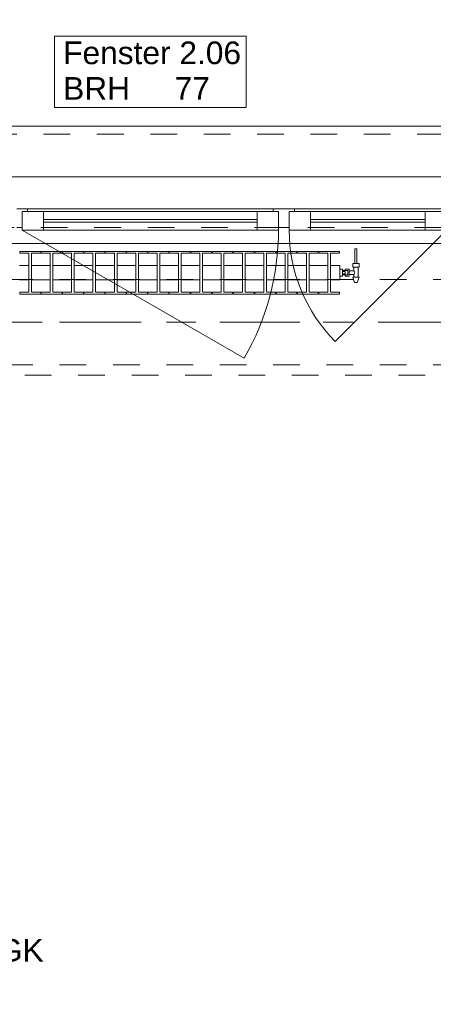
# Model space of a CAD drawing. Header units: metres. Extents: x -4 to 100, y -11 to 17.
# Tile 536 of 656: x 41.43 to 42.98, y 10.59 to 14.28. Entities that reach past the tile are written whole.
import ezdxf

# ---------------------------------------------------------------- set-up
doc = ezdxf.new("R2010")
doc.units = ezdxf.units.M
doc.header["$MEASUREMENT"] = 0
for name, pattern in [('Achse', [0.2, 0.1, -0.05, 0, -0.05]), ('Strichlinie doppelt', [0.546806, 0.264583, -0.105833, 0.070556, -0.105833]), ('Strichlinie eng', [0.115, 0.075, -0.04]), ('Untersicht', [0.1, 0.075, -0.025]), ('Wipeout_Contour', [1, 0, -1])]:
    doc.linetypes.add(name, pattern=pattern)
for name, color, linetype in [('152 - Bemaßung_ Beschriftung.Ausbau', 7, 'Continuous'), ('451 - Universal.Achsen Raster', 7, 'Continuous'), ('603 - Struktur.Bodenplatte_ Decke Roh', 7, 'Continuous'), ('604 - Struktur.Wand Aussen', 7, 'Continuous'), ('608 - Struktur.Träger', 7, 'Continuous'), ('650 - Abdeckung.Fußboden Aufbau', 7, 'Continuous'), ('801 - HKLSE.Heizung_ Klima_ Lüftung', 7, 'Continuous'), ('Neubau_152 - Bemaßung_ Beschriftung.Ausbau', 7, 'Continuous'), ('Neubau_653 - Abdeckung.TB Verkofferung', 7, 'Continuous')]:
    doc.layers.add(name, color=color, linetype=linetype)
doc.styles.add('ERSTELLTER_STIL_2', font='txt')
doc.dimstyles.new('ERSTELLTER_STIL__5', dxfattribs={"dimtxt": 0.1, "dimasz": 0.0532, "dimexe": 0.18, "dimexo": 0.0625, "dimgap": 0, "dimtad": 1, "dimtih": 1, "dimtoh": 1, "dimzin": 0, "dimdsep": 46, "dimtxsty": 'ERSTELLTER_STIL_2', "dimblk": 'ARROWHEAD_2', "dimblk1": 'ARROWHEAD_2', "dimblk2": 'ARROWHEAD_2', "dimcen": 0.09, "dimse1": 1, "dimse2": 1, "dimclrd": 7, "dimclre": 7, "dimclrt": 7, "dimazin": 0, "dimtfac": 1, "dimtdec": 4, "dimtmove": 0, "dimatfit": 3, "dimfxl": 1, "dimtolj": 1, "dimtzin": 0, "dimarcsym": 0})
doc.dimstyles.new('ERSTELLTER_STIL__8', dxfattribs={"dimtxt": 0.18, "dimasz": 0.03648, "dimexe": 0.18, "dimexo": 0.0625, "dimgap": 0, "dimtad": 0, "dimtih": 1, "dimtoh": 1, "dimdec": 4, "dimzin": 0, "dimdsep": 46, "dimcen": 0.09, "dimadec": 0, "dimazin": 0, "dimtfac": 1, "dimtdec": 4, "dimtmove": 0, "dimatfit": 3, "dimldrblk": 'ARROWHEAD_11', "dimfxl": 1, "dimtolj": 1, "dimtzin": 0, "dimarcsym": 0})

# ---------------------------------------------------------------- blocks, each defined once
blk = doc.blocks.new('ARROWHEAD_11')
at = {"color": 0, "linetype": 'Continuous', "lineweight": 0}
blk.add_line((0, 0), (-1, 0), dxfattribs=at)
at = {"color": 0, "linetype": 'Continuous', "lineweight": 0, "const_width": 0.25, "flags": 128}
blk.add_lwpolyline([(-0.125, 0, 1), (0.125, 0, 1)], format="xyb", close=True, dxfattribs=at)
blk = doc.blocks.new('*D305')
at = {"layer": '152 - Bemaßung_ Beschriftung.Ausbau', "color": 7, "linetype": 'Continuous', "lineweight": 5}
for p, q in [((40.7402, 14.89), (40.6998, 14.82)), ((40.72, 14.8025), (40.72, 14.9075)), ((43.1402, 14.89), (43.0998, 14.82)), ((39.53, 14.855), (40.72, 14.855)), ((40.72, 14.855), (43.12, 14.855))]:
    blk.add_line(p, q, dxfattribs=at)
at = {"layer": '152 - Bemaßung_ Beschriftung.Ausbau', "color": 7, "lineweight": 5, "char_height": 0.1, "attachment_point": 7, "style": 'ERSTELLTER_STIL_2'}
for s, insert in [('\\A1;{\\pql;\\fArial|b0|i0|c0|p38;2,40}', (41.787, 14.875)), ('\\A1;{\\pql;\\fArial|b0|i0|c0|p38;2,01}', (41.787, 14.735))]:
    blk.add_mtext(s, dxfattribs=dict(at, insert=insert))
blk = doc.blocks.new('ARROWHEAD_2')
at = {"color": 0, "linetype": 'Continuous', "lineweight": 0}
for p, q in [((0, 0), (-1, 0)), ((-0.378, -0.655), (0.378, 0.655))]:
    blk.add_line(p, q, dxfattribs=at)
blk = doc.blocks.new('*D306')
at = {"layer": '152 - Bemaßung_ Beschriftung.Ausbau', "color": 7, "linetype": 'Continuous', "lineweight": 5}
for p, q in [((43.1402, 14.89), (43.0998, 14.82)), ((43.12, 14.8025), (43.12, 14.9075)), ((44.3302, 14.89), (44.2898, 14.82)), ((40.72, 14.855), (43.12, 14.855)), ((43.12, 14.855), (44.31, 14.855))]:
    blk.add_line(p, q, dxfattribs=at)
at = {"layer": '152 - Bemaßung_ Beschriftung.Ausbau', "color": 7, "lineweight": 5, "insert": (43.582, 14.875), "char_height": 0.1, "attachment_point": 7, "style": 'ERSTELLTER_STIL_2'}
blk.add_mtext('\\A1;{\\pql;\\fArial|b0|i0|c0|p38;1,19}', dxfattribs=at)
blk = doc.blocks.new('*D340')
at = {"layer": '152 - Bemaßung_ Beschriftung.Ausbau', "color": 7, "linetype": 'Continuous', "lineweight": 5}
for p, q in [((40.21, 15.3025), (40.21, 15.4075)), ((40.2302, 15.39), (40.1898, 15.32)), ((47.2602, 15.39), (47.2198, 15.32)), ((40.05, 15.355), (40.21, 15.355)), ((40.21, 15.355), (47.24, 15.355))]:
    blk.add_line(p, q, dxfattribs=at)
at = {"layer": '152 - Bemaßung_ Beschriftung.Ausbau', "color": 7, "lineweight": 5, "char_height": 0.1, "attachment_point": 7, "style": 'ERSTELLTER_STIL_2'}
for s, insert in [('\\A1;{\\pql;\\fArial|b0|i0|c0|p38;7,03}', (43.5161, 15.375)), ('\\A1;{\\pql;\\fArial|b0|i0|c0|p38;17}', (47.068, 15.375))]:
    blk.add_mtext(s, dxfattribs=dict(at, insert=insert))
blk = doc.blocks.new('*D341')
at = {"layer": '152 - Bemaßung_ Beschriftung.Ausbau', "color": 7, "linetype": 'Continuous', "lineweight": 5}
for p, q in [((47.24, 15.3025), (47.24, 15.4075)), ((47.2602, 15.39), (47.2198, 15.32)), ((47.4302, 15.39), (47.3898, 15.32)), ((40.21, 15.355), (47.24, 15.355)), ((47.24, 15.355), (47.41, 15.355))]:
    blk.add_line(p, q, dxfattribs=at)
blk = doc.blocks.new('*D377')
at = {"layer": '152 - Bemaßung_ Beschriftung.Ausbau', "color": 7, "linetype": 'Continuous', "lineweight": 5}
for p, q in [((40.3002, 15.89), (40.2598, 15.82)), ((40.28, 15.8025), (40.28, 15.9075)), ((43.6002, 15.89), (43.5598, 15.82)), ((39.98, 15.855), (40.28, 15.855)), ((40.28, 15.855), (43.58, 15.855))]:
    blk.add_line(p, q, dxfattribs=at)
at = {"layer": '152 - Bemaßung_ Beschriftung.Ausbau', "color": 7, "lineweight": 5, "insert": (41.797, 15.875), "char_height": 0.1, "attachment_point": 7, "style": 'ERSTELLTER_STIL_2'}
blk.add_mtext('\\A1;{\\pql;\\fArial|b0|i0|c0|p38;3,30}', dxfattribs=at)
blk = doc.blocks.new('*D378')
at = {"layer": '152 - Bemaßung_ Beschriftung.Ausbau', "color": 7, "linetype": 'Continuous', "lineweight": 5}
for p, q in [((43.6002, 15.89), (43.5598, 15.82)), ((43.58, 15.8025), (43.58, 15.9075)), ((43.9002, 15.89), (43.8598, 15.82)), ((40.28, 15.855), (43.58, 15.855)), ((43.58, 15.855), (43.88, 15.855))]:
    blk.add_line(p, q, dxfattribs=at)
at = {"layer": '152 - Bemaßung_ Beschriftung.Ausbau', "color": 7, "lineweight": 5, "insert": (43.6541, 15.875), "char_height": 0.1, "attachment_point": 7, "style": 'ERSTELLTER_STIL_2'}
blk.add_mtext('\\A1;{\\pql;\\fArial|b0|i0|c0|p38;30}', dxfattribs=at)

msp = doc.modelspace()

# ---------------------------------------------------------------- linework, layer by layer
at = {"layer": '451 - Universal.Achsen Raster', "color": 160, "linetype": 'Strichlinie doppelt', "lineweight": 9, "true_color": 0x3232ff}
msp.add_line((64.935, 13.15), (-3.175, 13.15), dxfattribs=at)
at = {"layer": '603 - Struktur.Bodenplatte_ Decke Roh', "color": 7, "linetype": 'Continuous', "lineweight": 18, "flags": 128}
msp.add_lwpolyline([(62.275, 0.005), (62.275, 13.695), (50.78, 13.695), (50.78, 13.455), (50.78, 13), (50.84, 13), (50.84, 8.585), (49.03, 8.585), (49.03, 8.725), (47.41, 8.725), (47.41, 13), (47.48, 13), (47.48, 13.455), (47.48, 13.695), (14.78, 13.695)], dxfattribs=at)
at = {"layer": '604 - Struktur.Wand Aussen', "color": 7, "linetype": 'Continuous', "lineweight": 9}
for p, q in [((43.02, 13.885), (40.82, 13.885)), ((43.11, 13.445), (40.73, 13.445))]:
    msp.add_line(p, q, dxfattribs=at)
at = {"layer": '604 - Struktur.Wand Aussen', "color": 7, "linetype": 'Strichlinie eng', "lineweight": 9}
for p, q in [((43.02, 13.855), (40.82, 13.855)), ((43.11, 13.445), (40.73, 13.445))]:
    msp.add_line(p, q, dxfattribs=at)
at = {"layer": '604 - Struktur.Wand Aussen', "color": 7, "linetype": 'Continuous', "lineweight": 13}
for p, q in [((41.42, 13.575), (41.46, 13.575)), ((41.46, 13.565), (41.44, 13.565)), ((41.44, 13.565), (41.44, 13.505)), ((41.44, 13.495), (41.44, 13.565)), ((41.44, 13.565), (41.52, 13.565)), ((41.46, 13.575), (42.38, 13.575)), ((41.46, 13.575), (41.46, 13.565)), ((41.52, 13.565), (42.32, 13.565)), ((41.52, 13.565), (41.52, 13.495)), ((42.32, 13.495), (42.32, 13.565)), ((42.32, 13.565), (42.4, 13.565)), ((42.38, 13.565), (42.38, 13.575)), ((42.38, 13.575), (42.42, 13.575)), ((42.4, 13.565), (42.38, 13.565)), ((42.4, 13.505), (42.4, 13.565)), ((42.4, 13.565), (42.4, 13.495)), ((42.42, 13.575), (42.46, 13.575)), ((42.46, 13.565), (42.44, 13.565)), ((42.44, 13.565), (42.44, 13.505)), ((42.44, 13.495), (42.44, 13.565)), ((42.44, 13.565), (42.52, 13.565)), ((42.46, 13.575), (43.01, 13.575)), ((42.46, 13.575), (42.46, 13.565)), ((42.52, 13.565), (42.95, 13.565)), ((42.52, 13.565), (42.52, 13.495)), ((42.95, 13.495), (42.95, 13.565)), ((42.95, 13.565), (43.03, 13.565)), ((41.52, 13.535), (42.32, 13.535)), ((42.32, 13.525), (41.52, 13.525)), ((42.52, 13.535), (42.95, 13.535)), ((42.95, 13.525), (42.52, 13.525)), ((41.44, 13.505), (41.42, 13.505)), ((41.52, 13.495), (41.44, 13.495)), ((42.32, 13.495), (41.52, 13.495)), ((42.4, 13.495), (42.32, 13.495)), ((42.42, 13.505), (42.4, 13.505)), ((42.44, 13.505), (42.42, 13.505)), ((42.52, 13.495), (42.44, 13.495)), ((42.95, 13.495), (42.52, 13.495)), ((43.03, 13.495), (42.95, 13.495))]:
    msp.add_line(p, q, dxfattribs=at)
at = {"layer": '604 - Struktur.Wand Aussen', "color": 7, "linetype": 'Continuous', "lineweight": 9, "flags": 128}
msp.add_lwpolyline([(41.5606, 13.955), (42.2794, 13.955), (42.2794, 14.0886), (42.2794, 14.2221), (41.5606, 14.2221), (41.5606, 14.0886)], close=True, dxfattribs=at)
at = {"layer": '608 - Struktur.Träger', "color": 7, "linetype": 'Achse', "lineweight": 9}
msp.add_line((14.78, 13.15), (47.48, 13.15), dxfattribs=at)
at = {"layer": '608 - Struktur.Träger', "color": 7, "linetype": 'Untersicht', "lineweight": 13}
msp.add_line((14.78, 12.99), (47.48, 12.99), dxfattribs=at)
at = {"layer": '650 - Abdeckung.Fußboden Aufbau', "color": 7, "linetype": 'Continuous', "lineweight": 13, "flags": 128}
msp.add_lwpolyline([(47.17, 8.2555), (47.17, 8.51), (47.24, 8.51), (47.24, 12.99), (47.17, 12.99), (47.17, 13.445), (43.89, 13.445), (43.89, 12.99), (43.57, 12.99), (43.57, 13.445), (40.29, 13.445), (40.29, 12.99), (40.21, 12.99)], dxfattribs=at)
at = {"layer": 'Neubau_653 - Abdeckung.TB Verkofferung', "color": 1, "linetype": 'Untersicht', "lineweight": 9}
for p, q in [((15.11, 13.505), (47.13, 13.505)), ((22.05, 12.9505), (47.13, 12.9505))]:
    msp.add_line(p, q, dxfattribs=at)

# ---------------------------------------------------------------- texts
at = {"layer": '604 - Struktur.Wand Aussen', "color": 7, "lineweight": 9, "char_height": 0.085, "style": 'ERSTELLTER_STIL_2'}
for s, insert, attachment_point in [('\\A1;{\\pql;\\pt0;\\fArial|b0|i0|c0|p38;Fenster 2.06}', (41.5932, 14.1163), 7), ('\\A1;{\\pql;\\pt0;\\fArial|b0|i0|c0|p38;}', (42.1399, 14.0886), 1), ('\\A1;{\\pql;\\pt0;\\fArial|b0|i0|c0|p38;BRH}', (41.5932, 14.0691), 1), ('\\A1;{\\pql;\\pt0,0.05;\\fArial|b0|i0|c0|p38;77\\fArial|b0|i0|c0|p38;\\A1{\\H.66x;\\S^  ;}\\fArial|b0|i0|c0|p38;\\fArial|b0|i0|c0|p38;\\A1{\\H.66x;\\S^  ;}}', (42.0109, 14.0691), 1)]:
    msp.add_mtext(s, dxfattribs=dict(at, insert=insert, attachment_point=attachment_point))
at = {"layer": 'Neubau_152 - Bemaßung_ Beschriftung.Ausbau', "color": 1, "linetype": 'Continuous', "lineweight": 13, "insert": (40.6296, 10.8365), "char_height": 0.085, "attachment_point": 1, "line_spacing_factor": 0.924256, "style": 'ERSTELLTER_STIL_2'}
msp.add_mtext('\\A1;{\\pql;\\fArial|b0|i0|c0|p38;ELT-Trasse / GK\\P\\pql;\\fArial|b0|i0|c0|p38;b/h=\\fArial|b0|i0|c0|p38;11\\fArial|b0|i0|c0|p38;/\\fArial|b0|i0|c0|p38;24\\fArial|b0|i0|c0|p38;cm}', dxfattribs=at)

# ---------------------------------------------------------------- dimensions: what is measured, and where the dimension line sits
at = {"layer": '152 - Bemaßung_ Beschriftung.Ausbau', "color": 7, "linetype": 'Continuous', "lineweight": 5}
for base, p1, p2, picture, middle in [((43.12, 14.855), (40.72, 13.575), (43.12, 13.575), '*D305', (41.9169, 14.925)), ((44.31, 14.855), (43.12, 13.575), (44.31, 13.575), '*D306', (43.7119, 14.925))]:
    dim = msp.add_linear_dim(base=base, p1=p1, p2=p2, angle=0, dimstyle='ERSTELLTER_STIL__5', dxfattribs=at)
    dim.commit()
    dim.dimension.update_dxf_attribs({"geometry": picture, "text_midpoint": middle, "dimtype": 160})

# ---------------------------------------------------------------- leaders
at = {"layer": 'Neubau_152 - Bemaßung_ Beschriftung.Ausbau', "color": 1, "linetype": 'Continuous', "lineweight": 13, "annotation_type": 0, "has_hookline": 1, "hookline_direction": 0, "text_width": 0.8805}
msp.add_leader([(40.2623, 10.7713), (40.5067, 10.8365), (40.6296, 10.8365)], dimstyle='ERSTELLTER_STIL__8', dxfattribs=at)

# ---------------------------------------------------------------- next in the draw order: wipeouts: each hides what was drawn before it
at = {"color": 254, "linetype": 'Wipeout_Contour', "lineweight": 0, "ltscale": 10759.675731}
msp.add_wipeout([(41.43, 13.3617), (41.43, 13.3083), (41.465, 13.3083), (41.465, 13.2617), (41.431, 13.2617), (41.431, 13.255), (41.509, 13.255), (41.509, 13.2617), (41.475, 13.2617), (41.475, 13.3083), (41.545, 13.3083), (41.545, 13.2617), (41.511, 13.2617), (41.511, 13.255), (41.589, 13.255), (41.589, 13.2617), (41.555, 13.2617), (41.555, 13.3083), (41.625, 13.3083), (41.625, 13.2617), (41.591, 13.2617), (41.591, 13.255), (41.669, 13.255), (41.669, 13.2617), (41.635, 13.2617), (41.635, 13.3083), (41.705, 13.3083), (41.705, 13.2617), (41.671, 13.2617), (41.671, 13.255), (41.749, 13.255), (41.749, 13.2617), (41.715, 13.2617), (41.715, 13.3083), (41.785, 13.3083), (41.785, 13.2617), (41.751, 13.2617), (41.751, 13.255), (41.829, 13.255), (41.829, 13.2617), (41.795, 13.2617), (41.795, 13.3083), (41.865, 13.3083), (41.865, 13.2617), (41.831, 13.2617), (41.831, 13.255), (41.909, 13.255), (41.909, 13.2617), (41.875, 13.2617), (41.875, 13.3083), (41.945, 13.3083), (41.945, 13.2617), (41.911, 13.2617), (41.911, 13.255), (41.989, 13.255), (41.989, 13.2617), (41.955, 13.2617), (41.955, 13.3083), (42.025, 13.3083), (42.025, 13.2617), (41.991, 13.2617), (41.991, 13.255), (42.069, 13.255), (42.069, 13.2617), (42.035, 13.2617), (42.035, 13.3083), (42.105, 13.3083), (42.105, 13.2617), (42.071, 13.2617), (42.071, 13.255), (42.149, 13.255), (42.149, 13.2617), (42.115, 13.2617), (42.115, 13.3083), (42.185, 13.3083), (42.185, 13.2617), (42.151, 13.2617), (42.151, 13.255), (42.229, 13.255), (42.229, 13.2617), (42.195, 13.2617), (42.195, 13.3083), (42.265, 13.3083), (42.265, 13.2617), (42.231, 13.2617), (42.231, 13.255), (42.309, 13.255), (42.309, 13.2617), (42.275, 13.2617), (42.275, 13.3083), (42.345, 13.3083), (42.345, 13.2617), (42.311, 13.2617), (42.311, 13.255), (42.389, 13.255), (42.389, 13.2617), (42.355, 13.2617), (42.355, 13.3083), (42.425, 13.3083), (42.425, 13.2617), (42.391, 13.2617), (42.391, 13.255), (42.469, 13.255), (42.469, 13.2617), (42.435, 13.2617), (42.435, 13.3083), (42.505, 13.3083), (42.505, 13.2617), (42.471, 13.2617), (42.471, 13.255), (42.549, 13.255), (42.549, 13.2617), (42.515, 13.2617), (42.515, 13.3083), (42.585, 13.3083), (42.585, 13.2617), (42.551, 13.2617), (42.551, 13.255), (42.629, 13.255), (42.629, 13.2617), (42.595, 13.2617), (42.595, 13.3083), (42.63, 13.3083), (42.63, 13.3617), (42.595, 13.3617), (42.595, 13.4083), (42.629, 13.4083), (42.629, 13.415), (42.551, 13.415), (42.551, 13.4083), (42.585, 13.4083), (42.585, 13.3617), (42.515, 13.3617), (42.515, 13.4083), (42.549, 13.4083), (42.549, 13.415), (42.471, 13.415), (42.471, 13.4083), (42.505, 13.4083), (42.505, 13.3617), (42.435, 13.3617), (42.435, 13.4083), (42.469, 13.4083), (42.469, 13.415), (42.391, 13.415), (42.391, 13.4083), (42.425, 13.4083), (42.425, 13.3617), (42.355, 13.3617), (42.355, 13.4083), (42.389, 13.4083), (42.389, 13.415), (42.311, 13.415), (42.311, 13.4083), (42.345, 13.4083), (42.345, 13.3617), (42.275, 13.3617), (42.275, 13.4083), (42.309, 13.4083), (42.309, 13.415), (42.231, 13.415), (42.231, 13.4083), (42.265, 13.4083), (42.265, 13.3617), (42.195, 13.3617), (42.195, 13.4083), (42.229, 13.4083), (42.229, 13.415), (42.151, 13.415), (42.151, 13.4083), (42.185, 13.4083), (42.185, 13.3617), (42.115, 13.3617), (42.115, 13.4083), (42.149, 13.4083), (42.149, 13.415), (42.071, 13.415), (42.071, 13.4083), (42.105, 13.4083), (42.105, 13.3617), (42.035, 13.3617), (42.035, 13.4083), (42.069, 13.4083), (42.069, 13.415), (41.991, 13.415), (41.991, 13.4083), (42.025, 13.4083), (42.025, 13.3617), (41.955, 13.3617), (41.955, 13.4083), (41.989, 13.4083), (41.989, 13.415), (41.911, 13.415), (41.911, 13.4083), (41.945, 13.4083), (41.945, 13.3617), (41.875, 13.3617), (41.875, 13.4083), (41.909, 13.4083), (41.909, 13.415), (41.831, 13.415), (41.831, 13.4083), (41.865, 13.4083), (41.865, 13.3617), (41.795, 13.3617), (41.795, 13.4083), (41.829, 13.4083), (41.829, 13.415), (41.751, 13.415), (41.751, 13.4083), (41.785, 13.4083), (41.785, 13.3617), (41.715, 13.3617), (41.715, 13.4083), (41.749, 13.4083), (41.749, 13.415), (41.671, 13.415), (41.671, 13.4083), (41.705, 13.4083), (41.705, 13.3617), (41.635, 13.3617), (41.635, 13.4083), (41.669, 13.4083), (41.669, 13.415), (41.591, 13.415), (41.591, 13.4083), (41.625, 13.4083), (41.625, 13.3617), (41.555, 13.3617), (41.555, 13.4083), (41.589, 13.4083), (41.589, 13.415), (41.511, 13.415), (41.511, 13.4083), (41.545, 13.4083), (41.545, 13.3617), (41.475, 13.3617), (41.475, 13.4083), (41.509, 13.4083), (41.509, 13.415), (41.431, 13.415), (41.431, 13.4083), (41.465, 13.4083), (41.465, 13.3617)], dxfattribs=at).dxf.layer = '801 - HKLSE.Heizung_ Klima_ Lüftung'

# ---------------------------------------------------------------- next in the draw order: linework, layer by layer
at = {"layer": '604 - Struktur.Wand Aussen', "color": 7, "linetype": 'Continuous', "lineweight": 9}
msp.add_line((41.44, 13.495), (42.2714, 13.015), dxfattribs=at)
msp.add_arc((41.44, 13.495), 0.96, 330, 0, dxfattribs=at)
at = {"layer": '801 - HKLSE.Heizung_ Klima_ Lüftung', "color": 7, "linetype": 'Continuous', "lineweight": 5}
for p, q in [((41.431, 13.415), (41.431, 13.4083)), ((41.509, 13.415), (41.431, 13.415)), ((41.431, 13.415), (41.431, 13.4083)), ((41.431, 13.4083), (41.465, 13.4083)), ((41.465, 13.4083), (41.465, 13.2617)), ((41.475, 13.2617), (41.475, 13.4083)), ((41.475, 13.4083), (41.509, 13.4083)), ((41.509, 13.4083), (41.509, 13.415)), ((41.511, 13.415), (41.511, 13.4083)), ((41.589, 13.415), (41.511, 13.415)), ((41.511, 13.415), (41.511, 13.4083)), ((41.511, 13.4083), (41.545, 13.4083)), ((41.545, 13.4083), (41.545, 13.2617)), ((41.555, 13.2617), (41.555, 13.4083)), ((41.555, 13.4083), (41.589, 13.4083)), ((41.589, 13.4083), (41.589, 13.415)), ((41.589, 13.4083), (41.589, 13.415)), ((41.669, 13.415), (41.591, 13.415)), ((41.591, 13.415), (41.591, 13.4083)), ((41.591, 13.4083), (41.625, 13.4083)), ((41.625, 13.4083), (41.625, 13.2617)), ((41.635, 13.2617), (41.635, 13.4083)), ((41.635, 13.4083), (41.669, 13.4083)), ((41.669, 13.4083), (41.669, 13.415)), ((41.669, 13.4083), (41.669, 13.415)), ((41.749, 13.415), (41.671, 13.415)), ((41.671, 13.415), (41.671, 13.4083)), ((41.671, 13.4083), (41.705, 13.4083)), ((41.705, 13.4083), (41.705, 13.2617)), ((41.715, 13.2617), (41.715, 13.4083)), ((41.715, 13.4083), (41.749, 13.4083)), ((41.749, 13.4083), (41.749, 13.415)), ((41.751, 13.415), (41.751, 13.4083)), ((41.829, 13.415), (41.751, 13.415)), ((41.751, 13.415), (41.751, 13.4083)), ((41.751, 13.4083), (41.785, 13.4083)), ((41.785, 13.4083), (41.785, 13.2617)), ((41.795, 13.2617), (41.795, 13.4083)), ((41.795, 13.4083), (41.829, 13.4083)), ((41.829, 13.4083), (41.829, 13.415)), ((41.829, 13.4083), (41.829, 13.415)), ((41.909, 13.415), (41.831, 13.415)), ((41.831, 13.415), (41.831, 13.4083)), ((41.831, 13.4083), (41.865, 13.4083)), ((41.865, 13.4083), (41.865, 13.2617)), ((41.875, 13.2617), (41.875, 13.4083)), ((41.875, 13.4083), (41.909, 13.4083)), ((41.909, 13.4083), (41.909, 13.415)), ((41.911, 13.415), (41.911, 13.4083)), ((41.989, 13.415), (41.911, 13.415)), ((41.911, 13.415), (41.911, 13.4083)), ((41.911, 13.4083), (41.945, 13.4083)), ((41.945, 13.4083), (41.945, 13.2617)), ((41.955, 13.2617), (41.955, 13.4083)), ((41.955, 13.4083), (41.989, 13.4083)), ((41.989, 13.4083), (41.989, 13.415)), ((42.069, 13.415), (41.991, 13.415)), ((41.991, 13.415), (41.991, 13.4083)), ((41.991, 13.4083), (42.025, 13.4083)), ((42.025, 13.4083), (42.025, 13.2617)), ((42.035, 13.2617), (42.035, 13.4083)), ((42.035, 13.4083), (42.069, 13.4083)), ((42.069, 13.4083), (42.069, 13.415)), ((42.069, 13.4083), (42.069, 13.415)), ((42.149, 13.415), (42.071, 13.415)), ((42.071, 13.415), (42.071, 13.4083)), ((42.071, 13.4083), (42.105, 13.4083)), ((42.105, 13.4083), (42.105, 13.2617)), ((42.115, 13.2617), (42.115, 13.4083)), ((42.115, 13.4083), (42.149, 13.4083)), ((42.149, 13.4083), (42.149, 13.415)), ((42.149, 13.4083), (42.149, 13.415)), ((42.151, 13.415), (42.151, 13.4083)), ((42.229, 13.415), (42.151, 13.415)), ((42.151, 13.415), (42.151, 13.4083)), ((42.151, 13.4083), (42.185, 13.4083)), ((42.185, 13.4083), (42.185, 13.2617)), ((42.195, 13.2617), (42.195, 13.4083)), ((42.195, 13.4083), (42.229, 13.4083)), ((42.229, 13.4083), (42.229, 13.415)), ((42.309, 13.415), (42.231, 13.415)), ((42.231, 13.415), (42.231, 13.4083)), ((42.231, 13.4083), (42.265, 13.4083)), ((42.265, 13.4083), (42.265, 13.2617)), ((42.275, 13.2617), (42.275, 13.4083)), ((42.275, 13.4083), (42.309, 13.4083)), ((42.309, 13.4083), (42.309, 13.415)), ((42.389, 13.415), (42.311, 13.415)), ((42.311, 13.415), (42.311, 13.4083)), ((42.311, 13.4083), (42.345, 13.4083)), ((42.345, 13.4083), (42.345, 13.2617)), ((42.355, 13.2617), (42.355, 13.4083)), ((42.355, 13.4083), (42.389, 13.4083)), ((42.389, 13.4083), (42.389, 13.415)), ((42.389, 13.4083), (42.389, 13.415)), ((42.391, 13.415), (42.391, 13.4083)), ((42.469, 13.415), (42.391, 13.415)), ((42.391, 13.415), (42.391, 13.4083)), ((42.391, 13.4083), (42.425, 13.4083)), ((42.425, 13.4083), (42.425, 13.2617)), ((42.435, 13.2617), (42.435, 13.4083)), ((42.435, 13.4083), (42.469, 13.4083)), ((42.469, 13.4083), (42.469, 13.415)), ((42.471, 13.415), (42.471, 13.4083)), ((42.549, 13.415), (42.471, 13.415)), ((42.471, 13.415), (42.471, 13.4083)), ((42.471, 13.4083), (42.505, 13.4083)), ((42.505, 13.4083), (42.505, 13.2617)), ((42.515, 13.2617), (42.515, 13.4083)), ((42.515, 13.4083), (42.549, 13.4083)), ((42.549, 13.4083), (42.549, 13.415)), ((42.549, 13.4083), (42.549, 13.415)), ((42.551, 13.415), (42.551, 13.4083)), ((42.551, 13.415), (42.551, 13.4083)), ((42.551, 13.4083), (42.585, 13.4083)), ((42.585, 13.4083), (42.585, 13.2617)), ((42.595, 13.2617), (42.595, 13.4083)), ((41.43, 13.3617), (41.465, 13.3617)), ((41.475, 13.3617), (41.545, 13.3617)), ((41.555, 13.3617), (41.625, 13.3617)), ((41.635, 13.3617), (41.705, 13.3617)), ((41.715, 13.3617), (41.785, 13.3617)), ((41.795, 13.3617), (41.865, 13.3617)), ((41.875, 13.3617), (41.945, 13.3617)), ((41.955, 13.3617), (42.025, 13.3617)), ((42.035, 13.3617), (42.105, 13.3617)), ((42.115, 13.3617), (42.185, 13.3617)), ((42.195, 13.3617), (42.265, 13.3617)), ((42.275, 13.3617), (42.345, 13.3617)), ((42.355, 13.3617), (42.425, 13.3617)), ((42.435, 13.3617), (42.505, 13.3617)), ((42.515, 13.3617), (42.585, 13.3617)), ((41.43, 13.3083), (41.465, 13.3083)), ((41.475, 13.3083), (41.545, 13.3083)), ((41.555, 13.3083), (41.625, 13.3083)), ((41.635, 13.3083), (41.705, 13.3083)), ((41.715, 13.3083), (41.785, 13.3083)), ((41.795, 13.3083), (41.865, 13.3083)), ((41.875, 13.3083), (41.945, 13.3083)), ((41.955, 13.3083), (42.025, 13.3083)), ((42.035, 13.3083), (42.105, 13.3083)), ((42.115, 13.3083), (42.185, 13.3083)), ((42.195, 13.3083), (42.265, 13.3083)), ((42.275, 13.3083), (42.345, 13.3083)), ((42.355, 13.3083), (42.425, 13.3083)), ((42.435, 13.3083), (42.505, 13.3083)), ((42.515, 13.3083), (42.585, 13.3083)), ((41.431, 13.2617), (41.431, 13.255)), ((41.465, 13.2617), (41.431, 13.2617)), ((41.431, 13.2617), (41.431, 13.255)), ((41.509, 13.2617), (41.475, 13.2617)), ((41.509, 13.255), (41.509, 13.2617)), ((41.511, 13.2617), (41.511, 13.255)), ((41.545, 13.2617), (41.511, 13.2617)), ((41.511, 13.2617), (41.511, 13.255)), ((41.589, 13.2617), (41.555, 13.2617)), ((41.589, 13.255), (41.589, 13.2617)), ((41.589, 13.255), (41.589, 13.2617)), ((41.625, 13.2617), (41.591, 13.2617)), ((41.591, 13.2617), (41.591, 13.255)), ((41.669, 13.2617), (41.635, 13.2617)), ((41.669, 13.255), (41.669, 13.2617)), ((41.669, 13.255), (41.669, 13.2617)), ((41.705, 13.2617), (41.671, 13.2617)), ((41.671, 13.2617), (41.671, 13.255)), ((41.749, 13.2617), (41.715, 13.2617)), ((41.749, 13.255), (41.749, 13.2617)), ((41.751, 13.2617), (41.751, 13.255)), ((41.785, 13.2617), (41.751, 13.2617)), ((41.751, 13.2617), (41.751, 13.255)), ((41.829, 13.2617), (41.795, 13.2617)), ((41.829, 13.255), (41.829, 13.2617)), ((41.829, 13.255), (41.829, 13.2617)), ((41.865, 13.2617), (41.831, 13.2617)), ((41.831, 13.2617), (41.831, 13.255)), ((41.909, 13.2617), (41.875, 13.2617)), ((41.909, 13.255), (41.909, 13.2617)), ((41.911, 13.2617), (41.911, 13.255)), ((41.945, 13.2617), (41.911, 13.2617)), ((41.911, 13.2617), (41.911, 13.255)), ((41.989, 13.2617), (41.955, 13.2617)), ((41.989, 13.255), (41.989, 13.2617)), ((42.025, 13.2617), (41.991, 13.2617)), ((41.991, 13.2617), (41.991, 13.255)), ((42.069, 13.2617), (42.035, 13.2617)), ((42.069, 13.255), (42.069, 13.2617)), ((42.069, 13.255), (42.069, 13.2617)), ((42.105, 13.2617), (42.071, 13.2617)), ((42.071, 13.2617), (42.071, 13.255)), ((42.149, 13.2617), (42.115, 13.2617)), ((42.149, 13.255), (42.149, 13.2617)), ((42.149, 13.255), (42.149, 13.2617)), ((42.151, 13.2617), (42.151, 13.255)), ((42.185, 13.2617), (42.151, 13.2617)), ((42.151, 13.2617), (42.151, 13.255)), ((42.229, 13.2617), (42.195, 13.2617)), ((42.229, 13.255), (42.229, 13.2617)), ((42.265, 13.2617), (42.231, 13.2617)), ((42.231, 13.2617), (42.231, 13.255)), ((42.309, 13.2617), (42.275, 13.2617)), ((42.309, 13.255), (42.309, 13.2617)), ((42.345, 13.2617), (42.311, 13.2617)), ((42.311, 13.2617), (42.311, 13.255)), ((42.389, 13.2617), (42.355, 13.2617)), ((42.389, 13.255), (42.389, 13.2617)), ((42.389, 13.255), (42.389, 13.2617)), ((42.391, 13.2617), (42.391, 13.255)), ((42.425, 13.2617), (42.391, 13.2617)), ((42.391, 13.2617), (42.391, 13.255)), ((42.469, 13.2617), (42.435, 13.2617)), ((42.469, 13.255), (42.469, 13.2617)), ((42.471, 13.2617), (42.471, 13.255)), ((42.505, 13.2617), (42.471, 13.2617)), ((42.471, 13.2617), (42.471, 13.255)), ((42.549, 13.2617), (42.515, 13.2617)), ((42.549, 13.255), (42.549, 13.2617)), ((42.549, 13.255), (42.549, 13.2617)), ((42.551, 13.2617), (42.551, 13.255)), ((42.585, 13.2617), (42.551, 13.2617)), ((42.551, 13.2617), (42.551, 13.255)), ((42.629, 13.2617), (42.595, 13.2617)), ((42.629, 13.255), (42.629, 13.2617)), ((41.431, 13.255), (41.509, 13.255)), ((41.431, 13.255), (41.509, 13.255)), ((41.511, 13.255), (41.589, 13.255)), ((41.511, 13.255), (41.589, 13.255)), ((41.591, 13.255), (41.669, 13.255)), ((41.591, 13.255), (41.669, 13.255)), ((41.671, 13.255), (41.749, 13.255)), ((41.671, 13.255), (41.749, 13.255)), ((41.751, 13.255), (41.829, 13.255)), ((41.751, 13.255), (41.829, 13.255)), ((41.831, 13.255), (41.909, 13.255)), ((41.831, 13.255), (41.909, 13.255)), ((41.911, 13.255), (41.989, 13.255)), ((41.911, 13.255), (41.989, 13.255)), ((41.991, 13.255), (42.069, 13.255)), ((41.991, 13.255), (42.069, 13.255)), ((42.071, 13.255), (42.149, 13.255)), ((42.071, 13.255), (42.149, 13.255)), ((42.151, 13.255), (42.229, 13.255)), ((42.151, 13.255), (42.229, 13.255)), ((42.231, 13.255), (42.309, 13.255)), ((42.231, 13.255), (42.309, 13.255)), ((42.311, 13.255), (42.389, 13.255)), ((42.311, 13.255), (42.389, 13.255)), ((42.391, 13.255), (42.469, 13.255)), ((42.391, 13.255), (42.469, 13.255)), ((42.471, 13.255), (42.549, 13.255)), ((42.471, 13.255), (42.549, 13.255)), ((42.551, 13.255), (42.629, 13.255)), ((42.551, 13.255), (42.629, 13.255))]:
    msp.add_line(p, q, dxfattribs=at)

# ---------------------------------------------------------------- next in the draw order: wipeouts: each hides what was drawn before it
at = {"color": 254, "linetype": 'Wipeout_Contour', "lineweight": 0, "ltscale": 1427.026455}
msp.add_wipeout([(42.63, 13.322), (42.64, 13.322), (42.64, 13.327), (42.65, 13.327), (42.65, 13.322), (42.665, 13.322), (42.665, 13.328), (42.682, 13.328), (42.682, 13.319), (42.678, 13.319), (42.685, 13.299), (42.695, 13.299), (42.702, 13.319), (42.698, 13.319), (42.698, 13.356), (42.702, 13.356), (42.702, 13.37), (42.694, 13.37), (42.694, 13.425), (42.686, 13.425), (42.686, 13.37), (42.678, 13.37), (42.678, 13.356), (42.682, 13.356), (42.682, 13.342), (42.665, 13.342), (42.665, 13.348), (42.65, 13.348), (42.65, 13.343), (42.64, 13.343), (42.64, 13.348), (42.63, 13.348)], dxfattribs=at).dxf.layer = '801 - HKLSE.Heizung_ Klima_ Lüftung'

# ---------------------------------------------------------------- next in the draw order: linework, layer by layer
at = {"layer": '604 - Struktur.Wand Aussen', "color": 7, "linetype": 'Continuous', "lineweight": 9}
msp.add_line((43.03, 13.495), (42.6128, 13.0778), dxfattribs=at)
msp.add_arc((43.03, 13.495), 0.59, 180, 225, dxfattribs=at)
at = {"layer": '608 - Struktur.Träger', "color": 7, "linetype": 'Untersicht', "lineweight": 13}
msp.add_line((14.78, 13.31), (47.48, 13.31), dxfattribs=at)
at = {"layer": '801 - HKLSE.Heizung_ Klima_ Lüftung', "color": 7, "linetype": 'Continuous', "lineweight": 5}
for p, q in [((42.629, 13.415), (42.551, 13.415)), ((42.595, 13.4083), (42.629, 13.4083)), ((42.629, 13.4083), (42.629, 13.415)), ((42.686, 13.425), (42.6872, 13.425)), ((42.686, 13.425), (42.686, 13.37)), ((42.6872, 13.425), (42.69, 13.425)), ((42.69, 13.425), (42.6928, 13.425)), ((42.6928, 13.425), (42.694, 13.425)), ((42.694, 13.425), (42.694, 13.37)), ((42.678, 13.37), (42.684, 13.37)), ((42.678, 13.37), (42.678, 13.356)), ((42.684, 13.37), (42.696, 13.37)), ((42.686, 13.37), (42.6872, 13.37)), ((42.6872, 13.37), (42.69, 13.37)), ((42.69, 13.37), (42.6928, 13.37)), ((42.6928, 13.37), (42.694, 13.37)), ((42.696, 13.37), (42.702, 13.37)), ((42.702, 13.37), (42.702, 13.356)), ((42.595, 13.3617), (42.63, 13.3617)), ((42.63, 13.3617), (42.63, 13.3539)), ((42.63, 13.3539), (42.63, 13.335)), ((42.63, 13.348), (42.64, 13.348)), ((42.63, 13.335), (42.63, 13.3161)), ((42.64, 13.348), (42.64, 13.335)), ((42.65, 13.343), (42.64, 13.343)), ((42.64, 13.3393), (42.65, 13.3393)), ((42.64, 13.335), (42.64, 13.322)), ((42.65, 13.343), (42.65, 13.348)), ((42.65, 13.348), (42.65, 13.3415)), ((42.665, 13.348), (42.65, 13.348)), ((42.65, 13.343), (42.65, 13.3407)), ((42.65, 13.343), (42.66, 13.343)), ((42.65, 13.343), (42.65, 13.3407)), ((42.65, 13.3415), (42.65, 13.3393)), ((42.65, 13.3407), (42.65, 13.335)), ((42.65, 13.3407), (42.65, 13.3393)), ((42.65, 13.3393), (42.65, 13.335)), ((42.65, 13.335), (42.65, 13.3307)), ((42.65, 13.335), (42.65, 13.3293)), ((42.66, 13.343), (42.66, 13.3407)), ((42.66, 13.3407), (42.66, 13.335)), ((42.66, 13.335), (42.66, 13.3293)), ((42.665, 13.348), (42.665, 13.3415)), ((42.682, 13.342), (42.665, 13.342)), ((42.665, 13.3415), (42.665, 13.3285)), ((42.678, 13.356), (42.684, 13.356)), ((42.682, 13.356), (42.682, 13.342)), ((42.682, 13.342), (42.6837, 13.3399)), ((42.6837, 13.3399), (42.6842, 13.3389)), ((42.684, 13.356), (42.696, 13.356)), ((42.6847, 13.3379), (42.6861, 13.335)), ((42.6861, 13.335), (42.6847, 13.3321)), ((42.696, 13.356), (42.702, 13.356)), ((42.698, 13.356), (42.698, 13.319)), ((42.595, 13.3083), (42.63, 13.3083)), ((42.63, 13.322), (42.64, 13.322)), ((42.63, 13.322), (42.64, 13.322)), ((42.63, 13.322), (42.64, 13.322)), ((42.63, 13.322), (42.64, 13.322)), ((42.63, 13.3161), (42.63, 13.3083)), ((42.64, 13.3307), (42.65, 13.3307)), ((42.65, 13.327), (42.64, 13.327)), ((42.65, 13.3307), (42.65, 13.3285)), ((42.65, 13.3307), (42.65, 13.3293)), ((42.65, 13.3293), (42.65, 13.327)), ((42.65, 13.3293), (42.65, 13.327)), ((42.65, 13.3285), (42.65, 13.322)), ((42.65, 13.327), (42.66, 13.327)), ((42.65, 13.322), (42.65, 13.327)), ((42.665, 13.322), (42.65, 13.322)), ((42.66, 13.3293), (42.66, 13.327)), ((42.665, 13.3285), (42.665, 13.322)), ((42.682, 13.328), (42.665, 13.328)), ((42.678, 13.319), (42.6815, 13.319)), ((42.678, 13.319), (42.685, 13.299)), ((42.6815, 13.319), (42.69, 13.319)), ((42.6837, 13.3301), (42.682, 13.328)), ((42.682, 13.328), (42.682, 13.319)), ((42.6842, 13.3311), (42.6837, 13.3301)), ((42.685, 13.299), (42.6865, 13.299)), ((42.6865, 13.299), (42.69, 13.299)), ((42.69, 13.319), (42.6985, 13.319)), ((42.69, 13.299), (42.6935, 13.299)), ((42.6935, 13.299), (42.695, 13.299)), ((42.702, 13.319), (42.695, 13.299)), ((42.6985, 13.319), (42.702, 13.319))]:
    msp.add_line(p, q, dxfattribs=at)

# ---------------------------------------------------------------- next in the draw order: dimensions: what is measured, and where the dimension line sits
at = {"layer": '152 - Bemaßung_ Beschriftung.Ausbau', "color": 7, "linetype": 'Continuous', "lineweight": 5}
for base, p1, p2, picture, middle in [((43.58, 15.855), (40.28, 13), (43.58, 13), '*D377', (41.9268, 15.925)), ((43.88, 15.855), (43.58, 13), (43.88, 13), '*D378', (43.7303, 15.925)), ((47.24, 15.355), (40.21, 10.7286), (47.24, 10.7347), '*D340', (43.646, 15.425)), ((47.41, 15.355), (47.24, 10.7347), (47.41, 10.7347), '*D341', (47.1443, 15.425))]:
    dim = msp.add_linear_dim(base=base, p1=p1, p2=p2, angle=0, dimstyle='ERSTELLTER_STIL__5', dxfattribs=at)
    dim.commit()
    dim.dimension.update_dxf_attribs({"geometry": picture, "text_midpoint": middle, "dimtype": 160})

doc.saveas('drawing.dxf')
